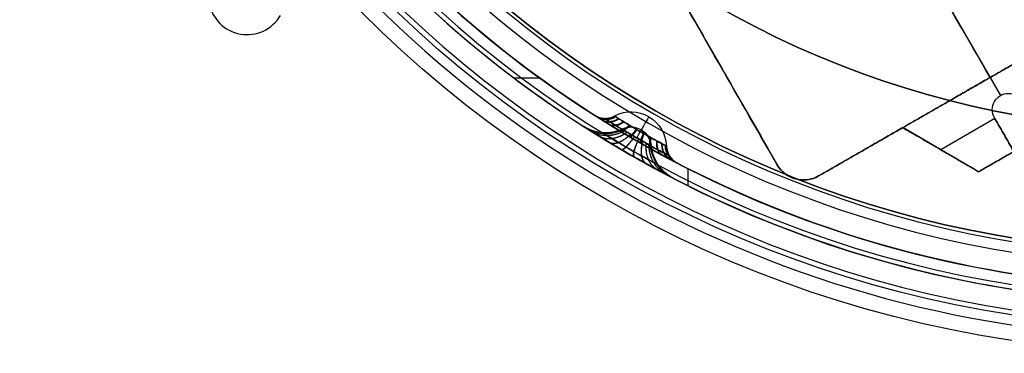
# Model space of a CAD drawing. Header units: millimetres. Extents: x -1267 to 1231, y -1283 to 1250.
# Tile 612 of 656: x 182 to 279, y -116 to -83. Entities that reach past the tile are written whole.
import ezdxf

# ---------------------------------------------------------------- set-up
doc = ezdxf.new("R2010")
doc.units = ezdxf.units.MM
doc.layers.add('Default', color=7, linetype='Continuous', true_color=0x000000)

# ---------------------------------------------------------------- blocks, each defined once
blk = doc.blocks.new('LED_DRIVER_CE')
at = {"layer": 'Default'}
for p, q in [((14, 22.5, -52.5), (14, 22.5, 64.5)), ((12, 19.5, 67.5), (12, -19.5, 67.5)), ((1, 5.6, 75), (1, 9.93, 67.5)), ((2, 7.765, 71.25), (0, 7.765, 71.25)), ((2, 1.6, 71.25), (2, 7.765, 71.25)), ((1, 1.6, 75), (1, 5.6, 75)), ((2, 3.6, 75), (0, 3.6, 75)), ((2, 1.6, 73.075), (0, 1.6, 73.075)), ((1, 1.6, 71.15), (1, 1.6, 75)), ((0, 0, -67.5), (0, 0, 69.55)), ((2, 0, 69.55), (0, 0, 69.55)), ((2, 0, 67.5), (24, 0, 67.5)), ((2, 0, 67.5), (2, 0, 69.55))]:
    blk.add_line(p, q, dxfattribs=at)
at = {"layer": 'Default', "extrusion": (1, 0, 0)}
blk.add_arc((19.5, 64.5), 3, 0, 90, dxfattribs=at)
at = {"layer": 'Default', "extrusion": (-1, 0, 0)}
for centre, radius, start, end in [((-19.5, 64.5, -12.412), 3, 90, 180), ((0, 71.15), 1.6, 180, 0), ((0, 71.15, -1), 1.6, 180, 0), ((0, 71.15, -2), 1.6, 180, 0)]:
    blk.add_arc(centre, radius, start, end, dxfattribs=at)
at = {"layer": 'Default', "extrusion": (0, 1, 0)}
for centre, start in [((72, 39.5, 22.5), 165.52249), ((72, 39.5), 163.7398)]:
    blk.add_arc(centre, 100, start, 180, dxfattribs=at)
at = {"layer": 'Default'}
for points, degree in [([(0, 22.5, 64.5), (12.412, 22.5, 64.5), (24.825, 22.5, 64.5)], 2), ([(0, 22.5, -52.5), (0, 22.5, 6), (0, 22.5, 64.5)], 2), ([(24, 19.5, 67.5), (24, 19.758, 67.5), (24.018, 20.259, 67.437), (24.106, 21.009, 67.134), (24.242, 21.632, 66.657), (24.414, 22.115, 66.042), (24.62, 22.432, 65.285), (24.755, 22.5, 64.768), (24.825, 22.5, 64.5)], 3), ([(0, 19.5, 67.5), (12, 19.5, 67.5), (24, 19.5, 67.5)], 2), ([(0, 19.5, 67.5), (0, 14.715, 67.5), (0, 9.93, 67.5)], 2), ([(24, -19.5, 67.5), (24, 0, 67.5), (24, 19.5, 67.5)], 2), ([(0, 9.93, 67.5), (1, 9.93, 67.5), (2, 9.93, 67.5)], 2), ([(0, 9.93, 67.5), (0, 7.765, 71.25), (0, 5.6, 75)], 2), ([(2, 9.93, 67.5), (2, 0, 67.5), (2, -9.93, 67.5)], 2), ([(2, 5.6, 75), (2, 7.765, 71.25), (2, 9.93, 67.5)], 2), ([(0, 5.6, 75), (0, 3.6, 75), (0, 1.6, 75)], 2), ([(2, 5.6, 75), (1, 5.6, 75), (0, 5.6, 75)], 2), ([(2, 1.6, 75), (2, 3.6, 75), (2, 5.6, 75)], 2), ([(0, 1.6, 75), (0, 1.6, 73.075), (0, 1.6, 71.15)], 2), ([(0, 1.6, 71.15), (1, 1.6, 71.15), (2, 1.6, 71.15)], 2), ([(2, 1.6, 71.15), (2, 1.6, 73.075), (2, 1.6, 75)], 2)]:
    blk.add_open_spline(points, degree=degree, dxfattribs=at)
blk = doc.blocks.new('CANOPY_US_B')
at = {"layer": 'Default', "extrusion": (0, -1, 0)}
for centre, radius, start, end in [((0, 0, -35.442), 106.395, 270, 90), ((0, 0, -33.152), 105.337, 270, 90), ((0, 0, -28.635), 111.99, 270, 90), ((0, 0, -28.045), 109.539, 270, 90), ((0, 0, -14.317), 113.495, 300.89812, 357.35383)]:
    blk.add_arc(centre, radius, start, end, dxfattribs=at)
at = {"layer": 'Default', "extrusion": (0, 1, 0)}
for centre, radius in [((0, 0), 115), ((0, 0, -0.261), 112.514)]:
    blk.add_arc(centre, radius, 90, 270, dxfattribs=at)
blk = doc.blocks.new('GROUND_WIRE')
at = {"layer": 'Default'}
blk.add_line((92.562, 83.562, -0.25), (92.562, 83.562, 0.25), dxfattribs=at)
for centre in [(92.562, 79.762, -0.25), (92.562, 79.762, 0.25), (92.562, 79.762)]:
    blk.add_arc(centre, 3.8, 300, 150, dxfattribs=at)
blk = doc.blocks.new('CANOPY_US_BRACKET_B')
at = {"layer": 'Default'}
for p, q in [((-66.225, -22, 87.831), (-63.702, -22, 87.831)), ((-49.076, -22, 96.767), (-49.076, -22, 98.446))]:
    blk.add_line(p, q, dxfattribs=at)
at = {"layer": 'Default', "extrusion": (0, 1, 0)}
for centre, radius, start, end in [((0, 0), 105, 0, 180), ((0, 0, -0.75), 93, 0, 180), ((0, 0, -5), 110, 0, 180), ((0, 0, -13.5), 110, 35.98687, 57.41509), ((0, 0, -13.5), 108.5, 36.06995, 57.57092), ((0, 0, -13.5), 110, 62.58492, 86.4364), ((0, 0, -13.5), 108.5, 62.42933, 86.31993), ((54.675, 94.7, -14.6), 3.5, 240, 297.54903), ((54.675, 94.7, -14.6), 2, 240, 294.74505), ((54.675, 94.7, -14.6), 2, 185.25495, 240), ((0, 0, -22), 110, 37.49586, 84.32432)]:
    blk.add_arc(centre, radius, start, end, dxfattribs=at)
at = {"layer": 'Default', "extrusion": (0, -1, 0)}
for centre, radius, start, end in [((0, 0), 93, 0, 180), ((0, 0, 1.5), 105, 0, 180), ((0, 0, 1.5), 93, 0, 180), ((0, 0, 5), 108.5, 0, 180), ((-54.675, 94.7, 14.6), 2, 300, 354.74505), ((-54.675, 94.7, 14.6), 3.5, 300, 357.54903), ((-54.675, 94.7, 14.6), 3.5, 300, 357.54903), ((0, 0, 22), 108.5, 95.82218, 142.3999)]:
    blk.add_arc(centre, radius, start, end, dxfattribs=at)
at = {"layer": 'Default', "extrusion": (0.866025, 9.1437e-18, 0.5)}
for radius, end in [(3.5, 328.7889), (2, 326.05842)]:
    blk.add_arc((-14.6, 109.35), radius, 270, end, dxfattribs=at)
at = {"layer": 'Default', "extrusion": (-6.10676e-08, -1, 1.31382e-06)}
blk.add_arc((-57.186, 89.251, 14.6), 4, 65.25495, 122.64928, dxfattribs=at)
at = {"layer": 'Default', "extrusion": (2.94682e-08, 1, -6.50694e-07)}
blk.add_arc((57.219, 89.823, -14.6), 2, 57.50231, 117.54903, dxfattribs=at)
at = {"layer": 'Default', "extrusion": (-0.866025, 9.1437e-18, -0.5)}
for radius, end in [(2, 326.05842), (3.5, 328.7889)]:
    blk.add_arc((14.6, 109.35), radius, 270, end, dxfattribs=at)
at = {"layer": 'Default', "extrusion": (1.10727e-06, -1, -7.09796e-07)}
blk.add_arc((-48.7, 94.15, 14.6), 4, 117.35072, 174.74505, dxfattribs=at)
at = {"layer": 'Default', "extrusion": (-5.48795e-07, 1, 3.50875e-07)}
blk.add_arc((49.18, 94.465, -14.6), 2, 2.45097, 62.49769, dxfattribs=at)
at = {"layer": 'Default'}
for points in [[(-59.344, -14.6, 92.619), (-59.344, -14.124, 92.619), (-59.233, -13.21, 92.69), (-58.726, -11.895, 93.013), (-57.917, -10.805, 93.52), (-56.855, -10.013, 94.171), (-55.628, -9.602, 94.901), (-54.339, -9.608, 95.645), (-53.099, -10.028, 96.339), (-52.016, -10.822, 96.926), (-51.186, -11.9, 97.366), (-50.653, -13.219, 97.644), (-50.538, -14.127, 97.703), (-50.538, -14.6, 97.703)], [(-58.293, -14.6, 91.51), (-58.293, -14.135, 91.51), (-58.181, -13.252, 91.582), (-57.708, -12.03, 91.881), (-56.961, -11.013, 92.347), (-56, -10.282, 92.934), (-54.89, -9.89, 93.595), (-53.719, -9.872, 94.271), (-52.582, -10.23, 94.91), (-51.571, -10.941, 95.462), (-50.774, -11.927, 95.888), (-50.227, -13.21, 96.175), (-50.104, -14.119, 96.239), (-50.104, -14.6, 96.239)], [(-56.294, -14.6, 91.597), (-56.294, -14.311, 91.597), (-56.224, -13.739, 91.642), (-55.928, -12.965, 91.828), (-55.462, -12.317, 92.12), (-54.861, -11.852, 92.486), (-54.168, -11.603, 92.899), (-53.437, -11.591, 93.321), (-52.726, -11.819, 93.72), (-52.095, -12.271, 94.065), (-51.597, -12.9, 94.331), (-51.255, -13.712, 94.51), (-51.178, -14.302, 94.55), (-51.178, -14.6, 94.55)], [(-55.512, -14.6, 92.884), (-55.512, -14.445, 92.884), (-55.476, -14.135, 92.907), (-55.314, -13.699, 93.01), (-55.054, -13.335, 93.173), (-54.713, -13.071, 93.382), (-54.318, -12.934, 93.617), (-53.904, -12.936, 93.856), (-53.506, -13.076, 94.078), (-53.158, -13.341, 94.267), (-52.892, -13.701, 94.408), (-52.721, -14.138, 94.498), (-52.683, -14.446, 94.517), (-52.683, -14.6, 94.517)], [(-50.538, -14.6, 97.703), (-50.538, -15.076, 97.703), (-50.656, -15.99, 97.642), (-51.189, -17.305, 97.365), (-52.032, -18.395, 96.918), (-53.127, -19.187, 96.323), (-54.373, -19.598, 95.626), (-55.662, -19.592, 94.881), (-56.882, -19.172, 94.154), (-57.932, -18.378, 93.511), (-58.729, -17.3, 93.011), (-59.235, -15.981, 92.689), (-59.344, -15.073, 92.619), (-59.344, -14.6, 92.619)], [(-50.104, -14.6, 96.239), (-50.104, -15.065, 96.239), (-50.222, -15.948, 96.177), (-50.717, -17.17, 95.918), (-51.495, -18.187, 95.503), (-52.483, -18.918, 94.964), (-53.61, -19.31, 94.333), (-54.782, -19.328, 93.658), (-55.904, -18.97, 92.992), (-56.888, -18.259, 92.393), (-57.654, -17.273, 91.915), (-58.176, -15.99, 91.585), (-58.293, -15.081, 91.51), (-58.293, -14.6, 91.51)], [(-51.178, -14.6, 94.55), (-51.178, -14.889, 94.55), (-51.252, -15.461, 94.512), (-51.562, -16.235, 94.35), (-52.047, -16.883, 94.091), (-52.665, -17.348, 93.754), (-53.369, -17.597, 93.36), (-54.1, -17.609, 92.938), (-54.801, -17.381, 92.522), (-55.416, -16.929, 92.148), (-55.895, -16.3, 91.85), (-56.221, -15.488, 91.643), (-56.294, -14.898, 91.597), (-56.294, -14.6, 91.597)], [(-52.683, -14.6, 94.517), (-52.683, -14.755, 94.517), (-52.721, -15.065, 94.497), (-52.892, -15.501, 94.408), (-53.163, -15.865, 94.264), (-53.515, -16.129, 94.073), (-53.915, -16.266, 93.85), (-54.329, -16.264, 93.61), (-54.721, -16.124, 93.377), (-55.059, -15.859, 93.17), (-55.314, -15.499, 93.01), (-55.477, -15.062, 92.906), (-55.512, -14.754, 92.884), (-55.512, -14.6, 92.884)]]:
    blk.add_open_spline(points, degree=3, dxfattribs=at)
for points, weights in [([(-55.618, -9.671, 94.903), (-55.45, -11.019, 95.002), (-54.979, -12.207, 94.536), (-54.315, -12.957, 93.617)], [1.05939145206, 0.978237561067, 0.980251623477, 1.06543363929]), ([(-54.347, -9.677, 95.637), (-54.525, -11.023, 95.536), (-54.365, -12.209, 94.89), (-53.907, -12.959, 93.853)], [1.05940303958, 0.978237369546, 0.980247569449, 1.06543363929]), ([(-56.828, -10.076, 94.184), (-56.333, -11.315, 94.483), (-55.564, -12.406, 94.193), (-54.704, -13.092, 93.386)], [1.06036991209, 0.978222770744, 0.979910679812, 1.06543363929]), ([(-55.975, -10.339, 92.946), (-55.711, -10.989, 93.105), (-55.299, -11.554, 92.94), (-54.846, -11.888, 92.494)], [1.06684878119, 0.976059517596, 0.97774789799, 1.07191392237]), ([(-54.88, -9.952, 93.597), (-54.783, -10.66, 93.654), (-54.521, -11.276, 93.399), (-54.162, -11.642, 92.9)], [1.06590620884, 0.976072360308, 0.978074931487, 1.07191392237]), ([(-53.725, -9.935, 94.265), (-53.806, -10.646, 94.219), (-53.702, -11.264, 93.873), (-53.44, -11.631, 93.317)], [1.06586171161, 0.976073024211, 0.978090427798, 1.07191392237]), ([(-53.125, -10.09, 96.321), (-53.638, -11.325, 96.038), (-53.779, -12.413, 95.224), (-53.514, -13.097, 94.073)], [1.06039520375, 0.978222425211, 0.979901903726, 1.06543363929]), ([(-52.603, -10.289, 94.896), (-52.857, -10.947, 94.755), (-52.907, -11.518, 94.322), (-52.739, -11.857, 93.711)], [1.06673205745, 0.976060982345, 0.977788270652, 1.07191392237]), ([(-57.875, -10.854, 93.544), (-57.098, -11.882, 94.025), (-56.071, -12.787, 93.893), (-55.04, -13.351, 93.181)], [1.06191651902, 0.978204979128, 0.979377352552, 1.06543363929]), ([(-56.925, -11.061, 92.367), (-56.517, -11.602, 92.619), (-55.974, -12.072, 92.533), (-55.439, -12.348, 92.132)], [1.06840472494, 0.976043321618, 0.977213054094, 1.07191392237]), ([(-52.058, -10.87, 96.902), (-52.868, -11.894, 96.467), (-53.271, -12.794, 95.509), (-53.172, -13.357, 94.259)], [1.06193862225, 0.978204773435, 0.979369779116, 1.06543363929]), ([(-51.606, -10.987, 95.441), (-52.017, -11.539, 95.219), (-52.203, -12.019, 94.712), (-52.117, -12.301, 94.052)], [1.06826926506, 0.976044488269, 0.977259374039, 1.07191392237]), ([(-58.675, -11.933, 93.044), (-57.682, -12.667, 93.67), (-56.457, -13.311, 93.661), (-55.297, -13.711, 93.02)], [1.06357606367, 0.978193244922, 0.978812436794, 1.06543363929]), ([(-57.663, -12.064, 91.909), (-57.141, -12.453, 92.236), (-56.497, -12.79, 92.213), (-55.9, -12.986, 91.846)], [1.07010242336, 0.976032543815, 0.97663637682, 1.07191392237]), ([(-51.236, -11.941, 97.339), (-52.276, -12.673, 96.791), (-52.882, -13.315, 95.725), (-52.907, -13.714, 94.4)], [1.06358374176, 0.978193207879, 0.97880984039, 1.06543363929]), ([(-50.816, -11.976, 95.865), (-51.351, -12.378, 95.581), (-51.646, -12.727, 95.014), (-51.623, -12.93, 94.317)], [1.06997533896, 0.976033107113, 0.976679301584, 1.07191392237]), ([(-59.176, -13.22, 92.727), (-58.047, -13.6, 93.447), (-56.698, -13.934, 93.516), (-55.458, -14.14, 92.918)], [1.06489830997, 0.978189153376, 0.978367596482, 1.06543363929]), ([(-58.13, -13.269, 91.614), (-57.537, -13.474, 91.99), (-56.828, -13.651, 92.008), (-56.192, -13.753, 91.662)], [1.07141314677, 0.976028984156, 0.976195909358, 1.07191392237]), ([(-50.714, -13.227, 97.612), (-51.902, -13.605, 96.994), (-52.638, -13.938, 95.86), (-52.74, -14.142, 94.487)], [1.06490232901, 0.978189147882, 0.978366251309, 1.06543363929]), ([(-50.287, -13.223, 96.143), (-50.908, -13.435, 95.818), (-51.276, -13.618, 95.214), (-51.293, -13.724, 94.49)], [1.07137812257, 0.976029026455, 0.976207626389, 1.07191392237]), ([(-59.344, -14.6, 92.619), (-58.175, -14.6, 93.368), (-56.79, -14.6, 93.466), (-55.527, -14.6, 92.89)], [1.06543363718, 0.978551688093, 0.978190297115, 1.06434946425]), ([(-59.177, -15.973, 92.726), (-58.048, -15.595, 93.446), (-56.699, -15.262, 93.516), (-55.459, -15.058, 92.918)], [1.06490232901, 0.978189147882, 0.978366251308, 1.06543363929]), ([(-58.68, -17.259, 93.041), (-57.685, -16.527, 93.668), (-56.459, -15.885, 93.66), (-55.299, -15.486, 93.019)], [1.06358374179, 0.978193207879, 0.978809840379, 1.06543363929]), ([(-58.293, -14.6, 91.51), (-57.675, -14.6, 91.904), (-56.943, -14.6, 91.936), (-56.294, -14.6, 91.597)], [1.07191392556, 0.976028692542, 0.976028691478, 1.07191392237]), ([(-58.119, -15.977, 91.621), (-57.527, -15.765, 91.996), (-56.82, -15.582, 92.013), (-56.185, -15.476, 91.666)], [1.07137812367, 0.976029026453, 0.97620762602, 1.07191392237]), ([(-55.527, -14.6, 92.89), (-55.522, -14.6, 92.888), (-55.517, -14.6, 92.886), (-55.512, -14.6, 92.884)], [1.06432461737, 1.06469271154, 1.06506238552, 1.06543363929]), ([(-51.241, -17.267, 97.336), (-52.28, -16.533, 96.789), (-52.884, -15.889, 95.724), (-52.909, -15.489, 94.399)], [1.06357606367, 0.978193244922, 0.978812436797, 1.06543363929]), ([(-50.716, -15.98, 97.611), (-51.904, -15.6, 96.994), (-52.638, -15.266, 95.86), (-52.74, -15.06, 94.487)], [1.06489830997, 0.978189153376, 0.978367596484, 1.06543363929]), ([(-52.682, -14.6, 94.533), (-52.682, -14.6, 94.527), (-52.683, -14.6, 94.522), (-52.683, -14.6, 94.517)], [1.06434262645, 1.06470476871, 1.06506843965, 1.06543363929]), ([(-50.538, -14.6, 97.703), (-51.771, -14.6, 97.065), (-52.549, -14.6, 95.915), (-52.682, -14.6, 94.533)], [1.06543363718, 0.97855029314, 0.978190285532, 1.06435361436]), ([(-50.275, -15.931, 96.149), (-50.897, -15.726, 95.824), (-51.267, -15.549, 95.218), (-51.285, -15.447, 94.494)], [1.07141314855, 0.976028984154, 0.976195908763, 1.07191392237]), ([(-50.104, -14.6, 96.239), (-50.753, -14.6, 95.9), (-51.147, -14.6, 95.282), (-51.178, -14.6, 94.55)], [1.07191392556, 0.976028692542, 0.976028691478, 1.07191392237]), ([(-57.89, -18.33, 93.535), (-57.109, -17.306, 94.018), (-56.078, -16.406, 93.888), (-55.045, -15.843, 93.178)], [1.0619386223, 0.978204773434, 0.979369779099, 1.06543363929]), ([(-57.613, -17.224, 91.94), (-57.1, -16.822, 92.262), (-56.462, -16.473, 92.234), (-55.869, -16.27, 91.865)], [1.06997534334, 0.976033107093, 0.976679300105, 1.07191392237]), ([(-56.854, -19.11, 94.168), (-56.352, -17.875, 94.471), (-55.577, -16.787, 94.185), (-54.712, -16.103, 93.381)], [1.06039520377, 0.978222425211, 0.979901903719, 1.06543363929]), ([(-55.65, -19.523, 94.884), (-55.474, -18.177, 94.988), (-54.994, -16.991, 94.526), (-54.326, -16.241, 93.611)], [1.05940303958, 0.978237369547, 0.980247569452, 1.06543363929]), ([(-54.38, -19.529, 95.618), (-54.549, -18.181, 95.522), (-54.381, -16.993, 94.881), (-53.917, -16.243, 93.847)], [1.05939145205, 0.978237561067, 0.98025162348, 1.06543363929]), ([(-53.152, -19.124, 96.306), (-53.658, -17.885, 96.027), (-53.791, -16.794, 95.217), (-53.523, -16.108, 94.068)], [1.0603699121, 0.978222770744, 0.979910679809, 1.06543363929]), ([(-52.074, -18.346, 96.893), (-52.879, -17.318, 96.461), (-53.278, -16.413, 95.505), (-53.177, -15.849, 94.257)], [1.06191651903, 0.978204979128, 0.97937735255, 1.06543363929]), ([(-50.764, -17.136, 95.892), (-51.308, -16.747, 95.604), (-51.61, -16.41, 95.034), (-51.591, -16.214, 94.334)], [1.07010242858, 0.976032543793, 0.976636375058, 1.07191392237]), ([(-56.851, -18.213, 92.413), (-56.454, -17.661, 92.658), (-55.921, -17.181, 92.565), (-55.393, -16.899, 92.161)], [1.06826927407, 0.97604448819, 0.977259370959, 1.07191392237]), ([(-55.881, -18.911, 93.003), (-55.631, -18.253, 93.153), (-55.232, -17.682, 92.98), (-54.787, -17.343, 92.529)], [1.06673206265, 0.976060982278, 0.977788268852, 1.07191392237]), ([(-52.506, -18.861, 94.949), (-52.776, -18.211, 94.8), (-52.839, -17.646, 94.36), (-52.679, -17.312, 93.745)], [1.06684876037, 0.976059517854, 0.977747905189, 1.07191392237]), ([(-51.53, -18.139, 95.483), (-51.952, -17.598, 95.255), (-52.149, -17.128, 94.741), (-52.069, -16.852, 94.078)], [1.06840471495, 0.976043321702, 0.97721305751, 1.07191392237]), ([(-54.773, -19.265, 93.66), (-54.693, -18.554, 93.707), (-54.445, -17.936, 93.443), (-54.095, -17.569, 92.939)], [1.0658617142, 0.976073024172, 0.978090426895, 1.07191392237]), ([(-53.618, -19.248, 94.326), (-53.715, -18.54, 94.271), (-53.625, -17.924, 93.916), (-53.373, -17.558, 93.356)], [1.06590620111, 0.976072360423, 0.978074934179, 1.07191392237])]:
    blk.add_rational_spline(points, weights, degree=3, dxfattribs=at)
for points, knots in [([(-57.462, -14.6, 93.241), (-57.462, -14.6, 93.241), (-57.462, -14.312, 93.241), (-57.394, -13.729, 93.285), (-57.09, -12.915, 93.479), (-56.595, -12.222, 93.789), (-55.939, -11.715, 94.191), (-55.172, -11.448, 94.648), (-54.361, -11.451, 95.115), (-53.586, -11.724, 95.549), (-52.917, -12.232, 95.912), (-52.406, -12.923, 96.183), (-52.089, -13.732, 96.348), (-52.018, -14.313, 96.384), (-52.018, -14.6, 96.384)], [0, 0, 0, 0, 0, 0.0893639, 0.1798879, 0.270977, 0.3628384, 0.455059, 0.5473149, 0.6392586, 0.7304979, 0.8207386, 0.9110903, 1, 1, 1, 1]), ([(-57.305, -14.6, 91.822), (-57.305, -14.6, 91.822), (-57.305, -14.246, 91.822), (-57.221, -13.539, 91.876), (-56.851, -12.568, 92.11), (-56.268, -11.757, 92.473), (-55.51, -11.169, 92.936), (-54.633, -10.853, 93.458), (-53.706, -10.839, 93.994), (-52.807, -11.129, 94.499), (-52.011, -11.697, 94.934), (-51.376, -12.506, 95.272), (-50.963, -13.499, 95.489), (-50.867, -14.233, 95.539), (-50.867, -14.6, 95.539)], [0, 0, 0, 0, 0, 0.0915396, 0.1816236, 0.2715305, 0.3611732, 0.4509144, 0.5407693, 0.6307509, 0.7208186, 0.811297, 0.9052373, 1, 1, 1, 1]), ([(-52.018, -14.6, 96.384), (-52.018, -14.6, 96.384), (-52.018, -14.888, 96.384), (-52.09, -15.471, 96.347), (-52.41, -16.285, 96.181), (-52.926, -16.978, 95.907), (-53.602, -17.485, 95.54), (-54.381, -17.752, 95.104), (-55.192, -17.749, 94.636), (-55.955, -17.476, 94.181), (-56.604, -16.968, 93.783), (-57.094, -16.277, 93.476), (-57.395, -15.468, 93.285), (-57.462, -14.887, 93.241), (-57.462, -14.6, 93.241)], [0, 0, 0, 0, 0, 0.089364, 0.179888, 0.270977, 0.362838, 0.455059, 0.547315, 0.639259, 0.730498, 0.820739, 0.91109, 1, 1, 1, 1]), ([(-50.867, -14.6, 95.539), (-50.867, -14.6, 95.539), (-50.867, -14.954, 95.539), (-50.956, -15.661, 95.492), (-51.344, -16.632, 95.289), (-51.95, -17.443, 94.966), (-52.73, -18.031, 94.541), (-53.621, -18.347, 94.042), (-54.548, -18.361, 93.508), (-55.435, -18.071, 92.981), (-56.21, -17.503, 92.509), (-56.82, -16.694, 92.129), (-57.214, -15.701, 91.88), (-57.305, -14.967, 91.822), (-57.305, -14.6, 91.822)], [0, 0, 0, 0, 0, 0.0915394, 0.1816233, 0.2715308, 0.3611746, 0.4509157, 0.5407699, 0.6307513, 0.720819, 0.8112973, 0.9052374, 1, 1, 1, 1])]:
    blk.add_open_spline(points, degree=3, knots=knots, dxfattribs=at)

msp = doc.modelspace()

# ---------------------------------------------------------------- block references
at = {"layer": 'Default', "extrusion": (1, 0, 0), "rotation": 180}
msp.add_blockref('CANOPY_US_B', (-0.985, 786.549, 297.302), dxfattribs=at)
at = {"layer": 'Default', "extrusion": (0, -1, 4.44105e-16)}
msp.add_blockref('CANOPY_US_BRACKET_B', (297.302, 786.549, 0.985), dxfattribs=at)
at = {"layer": 'Default', "extrusion": (0.498026, -0.867162, 3.85111e-16), "rotation": 89.99999999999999}
msp.add_blockref('LED_DRIVER_CE', (196.903, 754.19, 147.96), dxfattribs=at)
at = {"layer": 'Default', "rotation": 180}
msp.add_blockref('GROUND_WIRE', (297.302, -0.985, 749.44), dxfattribs=at)

doc.saveas('drawing.dxf')
